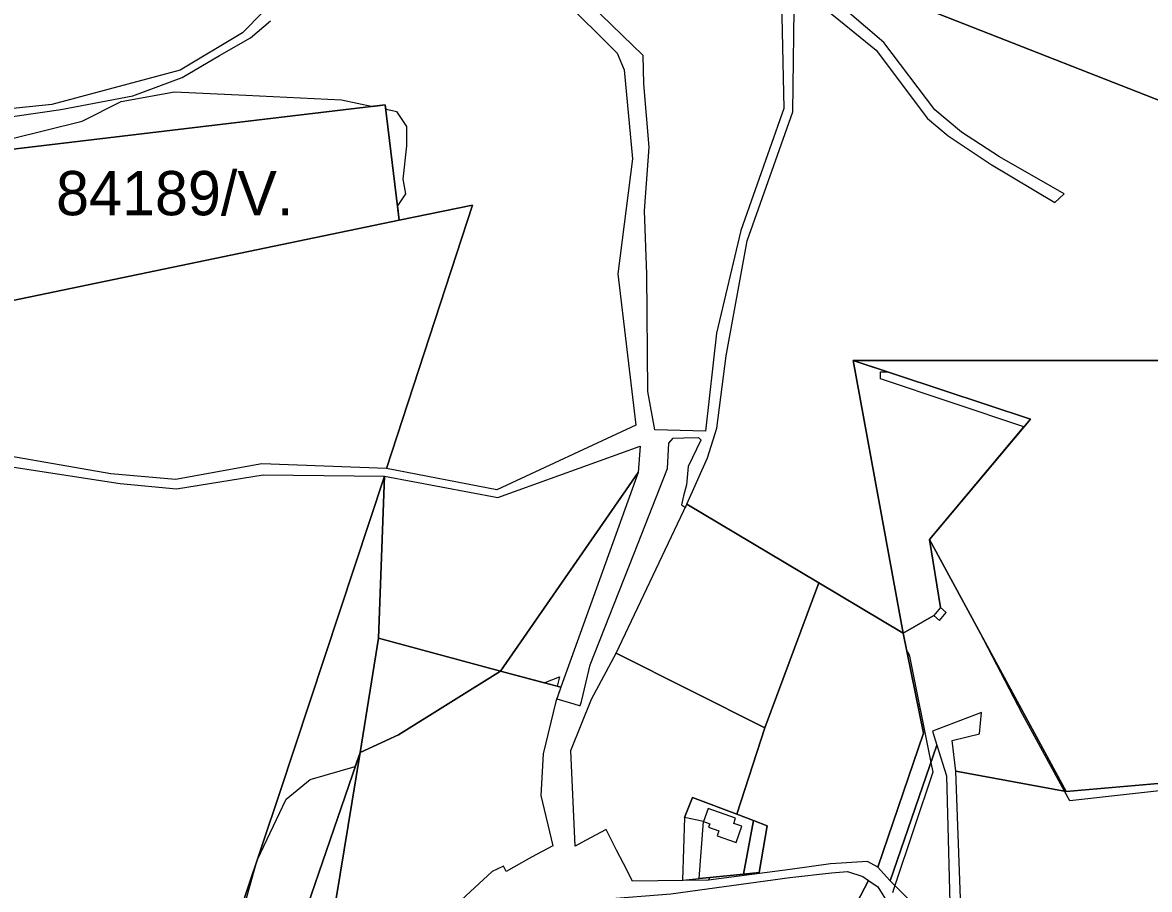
# Model space of a CAD drawing. Extents: x -477304 to -465429, y -1159113 to -1149210.
# Drawn here: x -472089.6 to -471708.2, y -1151240.8 to -1150947.2 of the extents above; entities that cross this region are included whole.
import ezdxf

# ---------------------------------------------------------------- set-up
doc = ezdxf.new("R2010")
doc.units = 0
for name, color, linetype in [('BPEJ_s', 7, 'Continuous'), ('PUPFL_s', 7, 'Continuous'), ('sad_s', 7, 'Continuous'), ('trav_porost_s', 7, 'Continuous')]:
    doc.layers.add(name, color=color, linetype=linetype)

msp = doc.modelspace()

# ---------------------------------------------------------------- linework, layer by layer
at = {"layer": 'BPEJ_s'}
for points in [[(-472093.47, -1150986.63), (-472069.34, -1150980.58), (-472056.18, -1150973.98), (-472038.08, -1150970.68), (-472013.95, -1150971.78), (-471981.6, -1150973.43), (-471971.03, -1150975.61), (-471966.79, -1150975.11), (-471966.62, -1150976.53), (-471964.34, -1150977), (-471962.95, -1150977.28), (-471959.6, -1150982.4), (-471959.6, -1150989), (-471960.9, -1151000.2), (-471960, -1151005.2), (-471962.7, -1151009.32), (-471962.12, -1151014.14), (-472115.75, -1151046.06)], [(-472056.18, -1150973.98), (-472038.08, -1150970.68), (-472013.95, -1150971.78), (-471981.6, -1150973.43), (-471971.03, -1150975.61), (-471966.79, -1150975.11), (-471966.62, -1150976.53), (-471964.34, -1150977), (-471962.95, -1150977.28), (-471959.6, -1150982.4), (-471959.6, -1150989), (-471960.9, -1151000.2), (-471960, -1151005.2), (-471962.7, -1151009.32), (-471962.12, -1151014.14), (-472115.75, -1151046.06)], [(-472093.47, -1150986.63), (-472069.34, -1150980.58), (-472056.18, -1150973.98)], [(-471673.59, -1151203.82), (-471735.16, -1151210.7), (-471736.93, -1151207.46), (-471751.19, -1151181.38), (-471765.73, -1151153.39), (-471782.62, -1151122.24), (-471750.71, -1151084.12), (-471799.18, -1151067.89), (-471799.19, -1151065.87), (-471799.19, -1151065.46), (-471796.87, -1151065.46), (-471808.43, -1151061.63), (-471590.33, -1151061.66)], [(-471673.59, -1151203.82), (-471735.16, -1151210.7), (-471736.93, -1151207.46), (-471751.19, -1151181.38), (-471765.73, -1151153.39), (-471782.62, -1151122.24), (-471750.71, -1151084.12), (-471799.18, -1151067.89), (-471799.19, -1151065.87), (-471799.19, -1151065.46), (-471796.87, -1151065.46), (-471808.43, -1151061.63), (-471590.33, -1151061.66)], [(-472023.83, -1151279.59), (-472010.39, -1151231.63), (-472010.31, -1151231.36), (-472010.18, -1151230.91), (-472010.08, -1151230.69), (-472010.05, -1151230.62), (-472000.36, -1151210.12), (-471992.18, -1151203.56), (-471977.01, -1151199.16), (-471975.35, -1151194.32), (-471962.35, -1151188.42), (-471927.79, -1151166.84), (-471913.04, -1151170.78), (-471907.8, -1151168.7), (-471908.66, -1151171.95), (-471907.36, -1151172.3), (-471908.76, -1151176.18), (-471902.94, -1151177.88), (-471901.18, -1151178.4), (-471901.01, -1151178.45), (-471900.8, -1151178.5), (-471900.45, -1151177.08), (-471899.87, -1151174.77), (-471897.52, -1151164.74), (-471882.73, -1151127.23), (-471871.29, -1151098.19), (-471870.86, -1151089.65), (-471869.37, -1151087.95), (-471865.74, -1151087.86), (-471860.83, -1151087.73), (-471860.07, -1151088.5), (-471859.98, -1151088.59), (-471864.25, -1151097.55), (-471864.89, -1151103.73), (-471865.83, -1151107.51), (-471866.59, -1151110.56)], [(-472023.83, -1151279.59), (-472010.39, -1151231.63), (-472010.31, -1151231.36), (-472010.18, -1151230.91), (-472010.08, -1151230.69), (-472010.05, -1151230.62), (-472000.36, -1151210.12), (-471992.18, -1151203.56), (-471977.01, -1151199.16), (-471975.35, -1151194.32), (-471962.35, -1151188.42), (-471927.79, -1151166.84), (-471913.04, -1151170.78), (-471907.8, -1151168.7), (-471908.66, -1151171.95), (-471907.36, -1151172.3), (-471908.76, -1151176.18), (-471902.94, -1151177.88), (-471901.18, -1151178.4), (-471901.01, -1151178.45), (-471900.8, -1151178.5), (-471900.45, -1151177.08), (-471899.87, -1151174.77), (-471897.52, -1151164.74), (-471882.73, -1151127.23), (-471871.29, -1151098.19), (-471870.86, -1151089.65), (-471869.37, -1151087.95), (-471865.74, -1151087.86), (-471860.83, -1151087.73), (-471860.07, -1151088.5), (-471859.98, -1151088.59), (-471864.25, -1151097.55), (-471864.89, -1151103.73), (-471865.83, -1151107.51), (-471866.59, -1151110.56), (-471865.26, -1151111.41), (-471864.72, -1151110.27), (-471820.06, -1151136.9), (-471791.51, -1151153.92), (-471790.26, -1151160.11), (-471790.04, -1151160.28), (-471789.8, -1151160.47), (-471789.37, -1151161.75), (-471782.14, -1151197.72), (-471781.48, -1151201.01), (-471794.34, -1151239.37), (-471794.7, -1151240.46), (-471795.19, -1151241.91)], [(-471866.59, -1151110.56), (-471865.26, -1151111.41), (-471864.72, -1151110.27), (-471820.06, -1151136.9), (-471791.51, -1151153.92), (-471790.26, -1151160.11), (-471790.04, -1151160.28), (-471789.8, -1151160.47), (-471789.37, -1151161.75), (-471782.14, -1151197.72), (-471781.48, -1151201.01), (-471794.34, -1151239.37), (-471794.7, -1151240.46), (-471795.19, -1151241.91)]]:
    msp.add_lwpolyline(points, dxfattribs=at)
at = {"layer": 'PUPFL_s'}
for points in [[(-472008.08, -1150943.54), (-472015.17, -1150950.67), (-472036.25, -1150963.38), (-472079.66, -1150974.95), (-472108.25, -1150977.85), (-472114.68, -1150982.52), (-472117.04, -1150989.63), (-472116.79, -1150993.48), (-472179.76, -1151000.98), (-472174.86, -1151041.54), (-472174.17, -1151051.64), (-472297.92, -1151046.68), (-472269.72, -1150995.24), (-472256.63, -1150973.12), (-472172.9, -1150866.43)], [(-471566.22, -1150919.17), (-471598.84, -1150986.31), (-471645.68, -1151000.15), (-471650.39, -1150994.98), (-471824.27, -1150926.69)], [(-471832.93, -1150929.33), (-471831.92, -1150976.36), (-471846.49, -1151017.63), (-471854.68, -1151052.42), (-471858.46, -1151085.59), (-471875.59, -1151085.11), (-471877.9, -1151072.17), (-471878.34, -1151032.45), (-471879.12, -1151010.93), (-471877.48, -1150989.45), (-471879.32, -1150967.99), (-471879.48, -1150958.4), (-471904.32, -1150934.19)], [(-471824.27, -1150926.69), (-471650.39, -1150994.98)], [(-471590.33, -1151061.66), (-471808.43, -1151061.63), (-471791.51, -1151153.92), (-471820.06, -1151136.9), (-471864.72, -1151110.27), (-471857.8, -1151094.65), (-471854.6, -1151084.59), (-471851.4, -1151060.01), (-471844.31, -1151021.13), (-471828.83, -1150977.47), (-471828.29, -1150933.93), (-471800.65, -1150956.56), (-471783.35, -1150979.71), (-471776.37, -1150985.59), (-471761.73, -1150995.23), (-471740.22, -1151008.12), (-471737.04, -1151005.24), (-471758.9, -1150992.66), (-471771.76, -1150984.27), (-471780.87, -1150976.74), (-471798.12, -1150953.92), (-471810.52, -1150943.3)], [(-471907.27, -1150938.59), (-471888.33, -1150957.61), (-471886.01, -1150963.22), (-471883.12, -1150993.39), (-471888.08, -1151032.26), (-471882.03, -1151083.54), (-471929.07, -1151105.4), (-471966.41, -1151098.23), (-471937.32, -1151009.05), (-471962.12, -1151014.14), (-471966.79, -1150975.11), (-472113.74, -1150992.61), (-472111.28, -1150985.32), (-472107.07, -1150981.05), (-472076.62, -1150976.64), (-472052.28, -1150972.02), (-472035.56, -1150965.76), (-472022.87, -1150958.38), (-472012.37, -1150952.43), (-472005.63, -1150946.67)], [(-472111.68, -1151094.78), (-472056.49, -1151103.32), (-472037.49, -1151105.07), (-472008.14, -1151100.32), (-471967.1, -1151100.83), (-472002.43, -1151207.92), (-472038.01, -1151313.94), (-472066.67, -1151400.33), (-472069.61, -1151481.65), (-472073.71, -1151607.24), (-472105.66, -1151613.09)], [(-471632.99, -1151393.88), (-471726.91, -1151425.85), (-471746.79, -1151436.31), (-471756.32, -1151453.07), (-471786.14, -1151463.35), (-471791.52, -1151474.22), (-471824.53, -1151462.29), (-471844.56, -1151501.6), (-471845.13, -1151514.31), (-471853.88, -1151505.45), (-471871.82, -1151485.18), (-471741.86, -1151388.93), (-471754.88, -1151373.56), (-471750.16, -1151365.62), (-471752.18, -1151345.98), (-471764.63, -1151320.33), (-471769.15, -1151278.98), (-471771.36, -1151265.38), (-471773.71, -1151200.7), (-471736.36, -1151207.56), (-471692.33, -1151203.72)]]:
    msp.add_lwpolyline(points, dxfattribs=at)
for points in [[(-472059.66, -1151100.02), (-472111.51, -1151090.93), (-472130.42, -1151079.8), (-472134.23, -1151072.37), (-472132.36, -1151059.05), (-472115.75, -1151046.06), (-471962.12, -1151014.14), (-471937.32, -1151009.05), (-471966.41, -1151098.23), (-472008.63, -1151096.64), (-472037.75, -1151101.89)], [(-471791.51, -1151153.92), (-471808.43, -1151061.63), (-471748.51, -1151081.49), (-471782.62, -1151122.24), (-471778.89, -1151145.31), (-471781.17, -1151147.97)], [(-471967.1, -1151100.83), (-471928.73, -1151108.05), (-471880.53, -1151090.66), (-471881.17, -1151099.61), (-471927.79, -1151166.84), (-471969.12, -1151155.64)], [(-471967.1, -1151100.83), (-471969.12, -1151155.64), (-471975.35, -1151194.32), (-472033.74, -1151364.59), (-472041.35, -1151372.87), (-472060.61, -1151389.29), (-472036.51, -1151471.7), (-472069.61, -1151481.65), (-472066.67, -1151400.33), (-472038.01, -1151313.94), (-472002.43, -1151207.92)], [(-471907.36, -1151172.3), (-471927.79, -1151166.84), (-471881.17, -1151099.61)], [(-471779.22, -1151149.64), (-471776.94, -1151146.98), (-471778.89, -1151145.31), (-471782.62, -1151122.24), (-471736.36, -1151207.56), (-471773.71, -1151200.7), (-471775.01, -1151190.33), (-471765.69, -1151188.02), (-471765.03, -1151180.77), (-471781.67, -1151187.1), (-471780.14, -1151191.91), (-471795.93, -1151237.79), (-471797.23, -1151236.49), (-471800.09, -1151233.24), (-471784.64, -1151187.81), (-471791.51, -1151153.92), (-471781.17, -1151147.97)], [(-471962.35, -1151188.42), (-471975.35, -1151194.32), (-471969.12, -1151155.64), (-471927.79, -1151166.84)], [(-471780.14, -1151191.91), (-471776.85, -1151202.29), (-471775.41, -1151258.2), (-471795.93, -1151237.79)]]:
    msp.add_lwpolyline(points, close=True, dxfattribs=at)
at = {"layer": 'sad_s'}
for points in [[(-471820.06, -1151136.9), (-471838.4, -1151186), (-471888.69, -1151160.74), (-471864.72, -1151110.27)], [(-471803.22, -1151237.68), (-471863.05, -1151352.25), (-471911.6, -1151262.98), (-471889.1, -1151252), (-471893.04, -1151244.01), (-471870.17, -1151242.23), (-471857.89, -1151240.49), (-471829.85, -1151236.68), (-471815.8, -1151235.08), (-471810.43, -1151234.72), (-471805.15, -1151236.33)]]:
    msp.add_lwpolyline(points, close=True, dxfattribs=at)
at = {"layer": 'trav_porost_s'}
for points in [[(-472115.75, -1151046.06), (-472111.16, -1151032.28), (-472114.05, -1150993.54), (-472113.74, -1150992.61), (-471966.79, -1150975.11), (-471962.12, -1151014.14)], [(-471513.94, -1151180.8), (-471537.55, -1151188.38), (-471692.33, -1151203.72), (-471736.36, -1151207.56), (-471782.62, -1151122.24), (-471748.51, -1151081.49), (-471808.43, -1151061.63), (-471590.33, -1151061.66), (-471581.49, -1151071.5), (-471528.49, -1151076.1), (-471463.7, -1151139.11), (-471455.64, -1151169.16), (-471473.65, -1151173.99)], [(-471791.51, -1151153.92), (-471784.64, -1151187.81), (-471800.09, -1151233.24), (-471803.67, -1151231.32), (-471816.12, -1151232.03), (-471829.77, -1151233.94), (-471857.39, -1151237.6), (-471856.95, -1151236.65), (-471845.54, -1151235.53), (-471840.27, -1151235.02), (-471837.56, -1151219.16), (-471842.24, -1151217.4), (-471847.82, -1151215.29), (-471838.4, -1151186), (-471820.06, -1151136.9)], [(-471904.03, -1151193.71), (-471897.06, -1151176.31), (-471888.69, -1151160.74), (-471838.4, -1151186), (-471847.82, -1151215.29), (-471862.87, -1151209.62), (-471865.55, -1151216.41), (-471866.27, -1151237.56), (-471860.54, -1151237), (-471856.95, -1151236.65), (-471857.39, -1151237.6), (-471883.09, -1151237.99), (-471886.18, -1151231.93), (-471888.51, -1151227.44), (-471891.6, -1151221.38), (-471892.04, -1151220.48), (-471899.02, -1151224.19), (-471902.55, -1151226.07)], [(-471909.09, -1151177.11), (-471913.32, -1151194.78), (-471914.19, -1151208.88), (-471910.12, -1151225.93), (-471917.27, -1151229.8), (-471923.25, -1151233.2), (-471925.9, -1151234.67), (-471926.82, -1151232.81), (-471930.59, -1151234.66), (-471967.74, -1151269.02), (-471986.19, -1151298.3), (-471992.97, -1151302.11), (-471975.35, -1151194.32), (-471962.35, -1151188.42), (-471927.79, -1151166.84), (-471907.36, -1151172.3)], [(-471992.97, -1151302.11), (-471990.69, -1151304.49), (-472016.61, -1151339.73), (-472013.15, -1151342.96), (-472033.74, -1151364.59), (-471975.35, -1151194.32)], [(-471859.13, -1151217.72), (-471865.55, -1151216.41), (-471862.87, -1151209.62), (-471847.82, -1151215.29), (-471842.24, -1151217.4), (-471845.54, -1151235.53), (-471856.95, -1151236.65), (-471860.54, -1151237), (-471859.13, -1151217.72), (-471857.01, -1151218.47), (-471857.44, -1151219.7), (-471853.91, -1151220.94), (-471854.47, -1151222.55), (-471848.11, -1151224.79), (-471846.18, -1151219.32), (-471848.87, -1151218.37), (-471848.25, -1151216.63), (-471857.59, -1151213.34)], [(-471840.27, -1151235.02), (-471845.54, -1151235.53), (-471842.24, -1151217.4), (-471837.56, -1151219.16)]]:
    msp.add_lwpolyline(points, close=True, dxfattribs=at)
msp.add_lwpolyline([(-471863.05, -1151352.25), (-471803.22, -1151237.68), (-471800.16, -1151239.83), (-471796.61, -1151245.55)], dxfattribs=at)

# ---------------------------------------------------------------- texts
at = {"layer": 'BPEJ_s'}
msp.add_text('84189/V.', height=15, dxfattribs=at).set_placement((-472078.21, -1151012.47))

doc.saveas('drawing.dxf')
